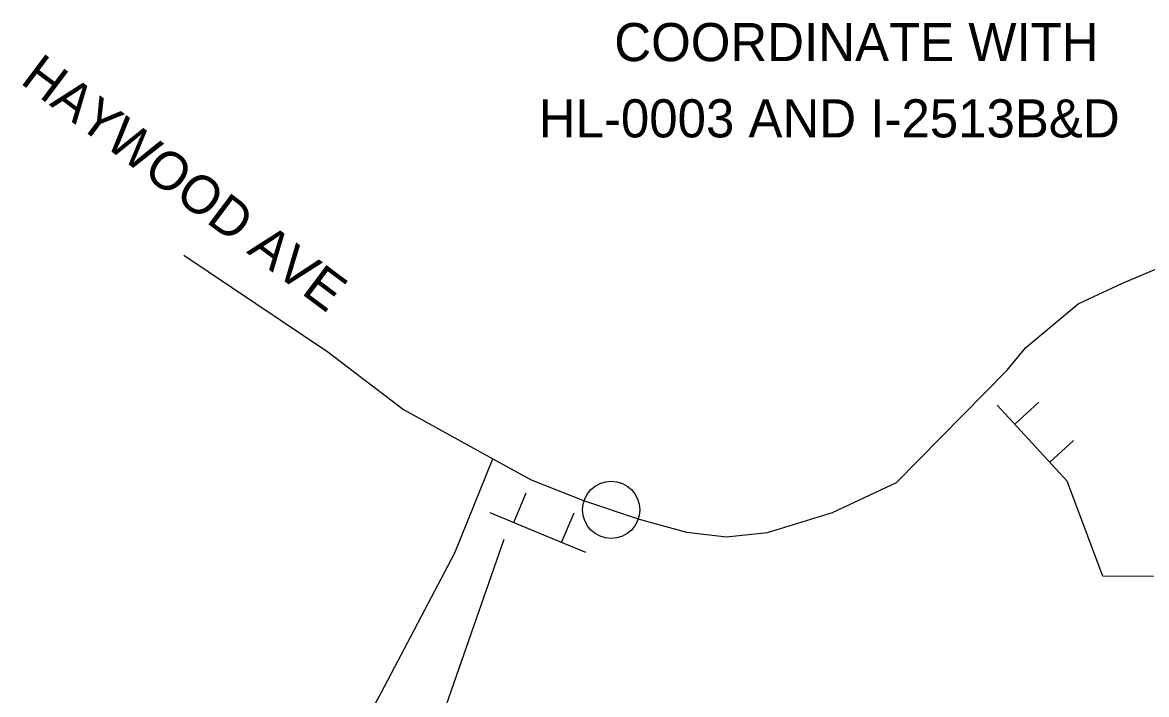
# Model space of a CAD drawing. Extents: x 886234 to 968767, y 455416 to 684046.
# Drawn here: x 907898 to 911583, y 502558 to 504762 of the extents above; entities that cross this region are included whole.
import ezdxf

# ---------------------------------------------------------------- set-up
doc = ezdxf.new("R2010")
doc.units = 0
doc.layers.add('TC DEV SIGN', color=7, linetype='Continuous')
doc.layers.add('TC LABEL TEXT', color=7, linetype='Continuous')

msp = doc.modelspace()

# ---------------------------------------------------------------- linework, layer by layer
at = {"layer": 'TC DEV SIGN'}
for p, q in [((911093.4, 503507.7), (911208.2, 503382.5)), ((911150.8, 503445.1), (911228.4, 503516.3)), ((911265.6, 503320), (911343.2, 503391.2)), ((911208.2, 503382.5), (911323, 503257.4)), ((909508.6, 503122.8), (909549.2, 503219.9)), ((909430.2, 503155.6), (909586.9, 503090.1)), ((909665.2, 503057.3), (909705.8, 503154.5)), ((909586.9, 503090.1), (909743.6, 503024.6))]:
    msp.add_line(p, q, dxfattribs=at)
at = {"layer": 'TC LABEL TEXT'}
for points in [[(911185.8, 503694.9), (911359, 503839.4), (911503.5, 503907.3), (911735, 504004.9), (911903.4, 504050), (912065.3, 504090.1), (912149.9, 504095.3), (912277, 504097), (912661.8, 504042.1), (913295.7, 503879.5), (913546.6, 503834.6), (913807.1, 503825), (914213.8, 503855.3), (914339.3, 503855.7), (914555.9, 503866.2), (914758.5, 503857), (914932.9, 503816.5), (915209, 503738.7), (915384.6, 503681.3), (915563.9, 503595.9), (915661, 503530.1), (915805.5, 503443), (915890.8, 503389), (916068.7, 503296)], [(908426.4, 503999), (908898.5, 503681.6), (909146.8, 503492.5), (909439.6, 503331)], [(909439.6, 503331), (909565.5, 503262), (909736.4, 503194.9), (909919.1, 503132.9), (910074.5, 503091), (910205.2, 503075.9), (910340.6, 503089.3), (910553.5, 503154.7), (910762.6, 503253.6), (911125.7, 503622.1), (911185.8, 503694.9)], [(908838.3, 499710), (908870.1, 500377.3), (908958.8, 501885.2), (908973.2, 502312.9), (908995.5, 502422.8), (909074, 502563.7), (909315.1, 503023.2), (909439.6, 503331)], [(911605.9, 502944.9), (911439.3, 502946.1), (911323, 503257.4)], [(909282.3, 501837.8), (909048, 501839.2), (909476.7, 503067.8)]]:
    msp.add_lwpolyline(points, dxfattribs=at)
msp.add_circle((909827.7, 503163.9), 93.8, dxfattribs=at)
msp.add_circle((909827.7, 503163.9), 93.8, dxfattribs=at)

# ---------------------------------------------------------------- texts
for s, p in [('COORDINATE WITH', (909837.7, 504635.3)), ('HL-0003 AND I-2513B&D', (909590.1, 504385.3))]:
    msp.add_text(s, height=125, dxfattribs=at).set_placement(p)
msp.add_text('HAYWOOD AVE', height=125, rotation=323.1583, dxfattribs=at).set_placement((907886.6, 504565.3))

doc.saveas('drawing.dxf')
